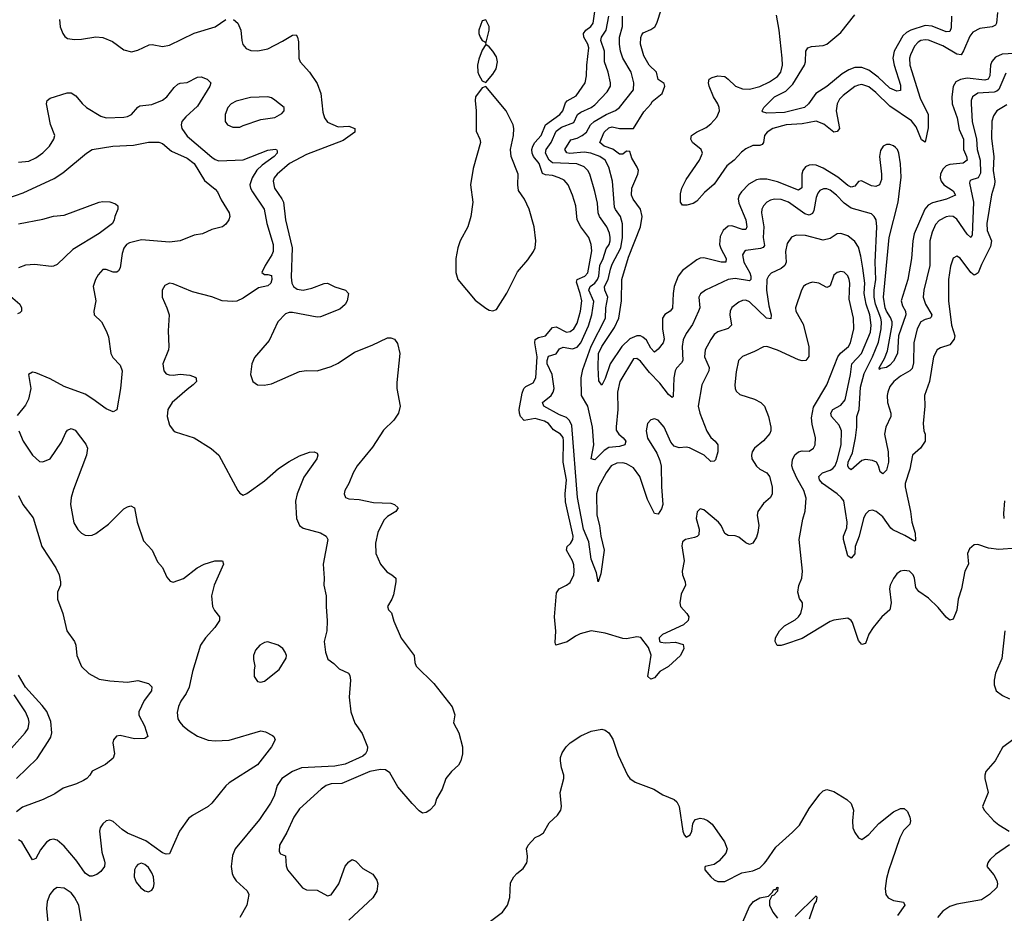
# Model space of a CAD drawing. Header units: inches. Extents: x 1550315 to 1685896, y 510706 to 640504.
# Tile 444 of 452: x 1652797 to 1658401, y 619703 to 624789. Entities that reach past the tile are written whole.
import ezdxf

# ---------------------------------------------------------------- set-up
doc = ezdxf.new("R2010")
doc.units = ezdxf.units.IN
doc.header["$MEASUREMENT"] = 0
doc.layers.add('B6651', color=7, linetype='Continuous')
doc.layers.add('B6652', color=7, linetype='Continuous')

msp = doc.modelspace()

# ---------------------------------------------------------------- linework, layer by layer
at = {"layer": 'B6651', "color": 5}
for points, elevation in [([(1653279.8, 620000), (1653282.7, 619990), (1653280.6, 619970), (1653259.2, 619940.8), (1653237, 619923), (1653210, 619913.6), (1653194.6, 619914.6), (1653170, 619930.6), (1653122.4, 620000)], 640), ([(1654004.6, 620000), (1654001.7, 619970), (1654006.3, 619930), (1654013.7, 619910), (1654030, 619888.5), (1654091.2, 619831.2), (1654102.3, 619810), (1654090.6, 619750), (1654050, 619678.2)], 660), ([(1654312.2, 620000), (1654313.2, 619973.2), (1654320.8, 619950), (1654407.7, 619847.7), (1654430, 619835.6), (1654490, 619834.9), (1654550, 619802.8), (1654570, 619807.2), (1654614.5, 619870), (1654650, 619971.8), (1654670, 619996.5), (1654676, 620000)], 680), ([(1654710.5, 620000), (1654750, 619958), (1654806.5, 619926.5), (1654830, 619890.7), (1654834.7, 619870), (1654830.2, 619829.8), (1654807, 619790), (1654670, 619664.2)], 680), ([(1655470, 619651.8), (1655544.1, 619710), (1655573.8, 619750), (1655586.6, 619793.4), (1655590, 619876.4), (1655610, 619911.3), (1655626.8, 619930), (1655663, 619957), (1655684.3, 619990), (1655685.1, 620000)], 680), ([(1656776.6, 620000), (1656750, 619979.8), (1656698.8, 619970), (1656696.8, 619963.2), (1656695.5, 619950), (1656730.5, 619910), (1656750, 619892.7), (1656770, 619883.1), (1656810, 619883.7), (1656907.3, 619932.7), (1656970, 619944), (1657010, 619960.9), (1657034.5, 619985.5), (1657044.7, 620000)], 680), ([(1657760.3, 620000), (1657742.7, 619950), (1657730, 619901.2), (1657723.4, 619843.4), (1657726, 619810), (1657739.5, 619790), (1657770, 619775.2), (1657826.1, 619766.1), (1657835.2, 619750), (1657792.8, 619690)], 680), ([(1658313.3, 620000), (1658306.3, 619990), (1658302, 619970), (1658341.1, 619921.1), (1658359, 619890), (1658362.3, 619870), (1658358, 619850), (1658316.5, 619810), (1658270, 619780.3), (1658130, 619755.5), (1658090, 619742.3), (1658050, 619715.2), (1658020.4, 619679.6)], 720), ([(1653152.8, 619630), (1653133.5, 619750), (1653110, 619795.6), (1653090, 619819.6), (1653050, 619845.1), (1653010.5, 619849.5), (1652990, 619837), (1652969.1, 619810), (1652954.4, 619770), (1652950.2, 619729.8), (1652956.6, 619650)], 660), ([(1656894.6, 619610), (1656950, 619740.7), (1656974, 619770), (1657010, 619790.2), (1657058.9, 619801.1), (1657079.6, 619820.4), (1657090, 619838), (1657102, 619838), (1657106, 619850), (1657112.5, 619852.5), (1657110.4, 619829.7), (1657090, 619806), (1657076.9, 619803.1), (1657065.2, 619774.8), (1657064.9, 619750), (1657084, 619710), (1657110, 619674.8)], 660), ([(1657210, 619684), (1657330, 619802), (1657334.4, 619794.4), (1657330.3, 619770), (1657320.4, 619759.6), (1657290.2, 619670)], 660)]:
    msp.add_lwpolyline(points, dxfattribs=dict(at, elevation=elevation))
at = {"layer": 'B6651', "color": 5, "elevation": 660}
msp.add_lwpolyline([(1653490, 619988.4), (1653470, 619981.3), (1653459.5, 619970), (1653450.3, 619950), (1653448.9, 619910), (1653460.7, 619880.7), (1653487.4, 619847.4), (1653510, 619830.3), (1653530, 619824.9), (1653550, 619834.9), (1653558.5, 619850), (1653563.1, 619870), (1653558.6, 619910), (1653550, 619932.8), (1653530, 619964), (1653510, 619981.5)], close=True, dxfattribs=at)
at = {"layer": 'B6652', "color": 5}
for points, elevation in [([(1658470, 621781.5), (1658370, 621774.5), (1658310, 621781.2), (1658250, 621802.4), (1658230, 621800.7), (1658202.6, 621777.4), (1658190.3, 621750), (1658197.6, 621690), (1658175.3, 621650), (1658156.5, 621550), (1658137.3, 621490), (1658131.3, 621428.7), (1658110, 621377.2), (1658090, 621372.3), (1658070, 621387.8), (1658023.7, 621443.7), (1657970, 621495.8), (1657913.9, 621533.9), (1657897.7, 621557.7), (1657889.7, 621610), (1657882, 621630), (1657861.2, 621650), (1657830, 621654.7), (1657810, 621649.5), (1657790, 621635.1), (1657770, 621609.2), (1657750.4, 621570), (1657747, 621550), (1657756, 621470), (1657748.5, 621430), (1657703.7, 621390), (1657653.8, 621330), (1657630, 621291.6), (1657610, 621239.5), (1657590, 621233.6), (1657570, 621255.6), (1657537.6, 621357.6), (1657530, 621369.4), (1657510, 621382), (1657431.2, 621371.2), (1657410, 621364), (1657250, 621267.4), (1657150, 621232), (1657130, 621226.6), (1657107.2, 621227.2), (1657096, 621250), (1657098.4, 621270), (1657120.5, 621310), (1657150, 621339.5), (1657210, 621373.6), (1657229.7, 621390), (1657242.5, 621410), (1657252.3, 621450), (1657251.7, 621470), (1657234.5, 621494.5), (1657225.7, 621530), (1657232.1, 621567.9), (1657248, 621610), (1657251.3, 621650), (1657234, 621830), (1657254.2, 621945.8), (1657267.3, 621992.7), (1657274, 622066), (1657259.8, 622110), (1657219.6, 622179.6), (1657197.3, 622230), (1657192.3, 622250), (1657195.3, 622284.7), (1657207.7, 622312.3), (1657230, 622330.3), (1657250, 622335.6), (1657290, 622333.4), (1657315.1, 622350), (1657323.5, 622370), (1657326.4, 622410), (1657306.6, 622486.6), (1657303.1, 622523.1), (1657315.7, 622584.3), (1657390.7, 622710), (1657453.7, 622870), (1657469, 622891), (1657514.1, 622930), (1657525.6, 622950), (1657543.9, 623030), (1657542.4, 623090), (1657518.6, 623198.6), (1657521.7, 623290), (1657518.5, 623310), (1657511.1, 623331.1), (1657501.4, 623341.4), (1657490, 623351.6), (1657470, 623355.8), (1657449.2, 623350.8), (1657430, 623334.5), (1657410, 623275.3), (1657404.7, 623270), (1657390, 623265.1), (1657346, 623290), (1657310, 623295.3), (1657289.5, 623290.5), (1657270, 623279.7), (1657258, 623270), (1657246.7, 623250), (1657212.7, 623150), (1657214.9, 623130), (1657256, 623056), (1657288.1, 622930), (1657288, 622872), (1657270.5, 622850), (1657250, 622847.9), (1657230, 622853.3), (1657110, 622908.2), (1657050, 622928.6), (1657030, 622927.1), (1656980, 622900), (1656910, 622872.6), (1656888.8, 622850), (1656874.8, 622785.2), (1656867, 622710), (1656868.4, 622690), (1656875.3, 622675.3), (1656895.6, 622655.6), (1656978.8, 622630), (1657014.9, 622610), (1657035.8, 622590), (1657058.4, 622530), (1657072.4, 622470), (1657072.7, 622450), (1657065.8, 622434.1), (1657030, 622392), (1656979.1, 622350), (1656966.4, 622330), (1656961.3, 622310), (1656963.7, 622290), (1656990, 622248.5), (1657010, 622230.4), (1657050.2, 622210.2), (1657064.9, 622190), (1657078.7, 622130), (1657080.5, 622090), (1657070.5, 622069.5), (1657030, 622036), (1656997.3, 621990), (1656993.4, 621970), (1657004.4, 621910), (1656998.4, 621870), (1656990, 621844), (1656970.4, 621809.6), (1656950, 621802.7), (1656930, 621812.3), (1656890, 621844.5), (1656870, 621851.6), (1656830, 621852.7), (1656810, 621865.2), (1656789.6, 621910), (1656773.6, 621930), (1656690, 621998.7), (1656670, 622004.5), (1656652.1, 621987.9), (1656647.9, 621950), (1656663.7, 621890), (1656662, 621858), (1656652.5, 621847.5), (1656638.4, 621841.6), (1656586, 621830), (1656570, 621817.2), (1656564.6, 621795.4), (1656578, 621710), (1656566.7, 621650), (1656568.4, 621630), (1656583.6, 621590), (1656585.7, 621570), (1656561.3, 621518.7), (1656554.7, 621470), (1656558.9, 621450), (1656594, 621410), (1656605.4, 621390), (1656601.8, 621370), (1656575, 621345), (1656456.3, 621290), (1656437.3, 621270), (1656438, 621250), (1656446.4, 621246.4), (1656470, 621243.1), (1656530, 621245.5), (1656572.9, 621232.9), (1656576.6, 621210), (1656558.2, 621170), (1656490, 621107.7), (1656440.8, 621079.2), (1656410, 621043.5), (1656390, 621035.8), (1656371.4, 621051.4), (1656391.9, 621171.9), (1656375.1, 621215.1), (1656333.1, 621273.1), (1656310, 621277.3), (1656250, 621266.1), (1656230, 621267.1), (1656130, 621297.4), (1656050, 621309.8), (1655986.7, 621293.3), (1655959.6, 621280.4), (1655912.6, 621247.4), (1655848.9, 621228.9), (1655845.2, 621245.2), (1655848, 621308), (1655840.5, 621390), (1655852.7, 621527.3), (1655868, 621550), (1655910, 621570.2), (1655930, 621586.5), (1655950, 621628.9), (1655952.1, 621650), (1655950, 621687), (1655942.5, 621710), (1655908.6, 621770), (1655912.2, 621790), (1655932, 621808), (1655944.6, 621830), (1655947.5, 621850), (1655904.4, 622044.4), (1655901.8, 622090), (1655908.3, 622170), (1655890.6, 622270), (1655893, 622393), (1655890, 622410.9), (1655875.9, 622430), (1655835.3, 622455.3), (1655806.8, 622490), (1655784.7, 622504.7), (1655730, 622519.2), (1655668.2, 622508.2), (1655647.6, 622530), (1655640.8, 622550), (1655640.6, 622570), (1655656.3, 622663.7), (1655666.4, 622690), (1655678.5, 622701.5), (1655718.6, 622721.4), (1655734.2, 622750), (1655742.3, 622870), (1655728.9, 622950), (1655731.8, 622968.2), (1655750, 622980.1), (1655790.6, 622989.4), (1655830, 623037.9), (1655850, 623041.5), (1655910, 623010.1), (1655930, 623014.1), (1655950, 623030.2), (1655970, 623062.8), (1655989.6, 623130.4), (1655995.7, 623190), (1655987.5, 623230), (1655965.5, 623294.5), (1655969.6, 623310.4), (1656013.7, 623330), (1656031.3, 623348.7), (1656054.2, 623474.2), (1656050.4, 623510.4), (1656035.6, 623550), (1655989.9, 623610), (1655969.9, 623649.9), (1655961.6, 623730), (1655943.7, 623790), (1655918.3, 623850), (1655895.4, 623875.4), (1655867.7, 623890), (1655830, 623902.9), (1655790, 623905.8), (1655773.3, 623913.3), (1655753.2, 623970), (1655721.8, 624010), (1655713.1, 624030), (1655711.2, 624050), (1655716.9, 624070), (1655729.9, 624090), (1655764.9, 624130), (1655789.3, 624190.7), (1655871.7, 624250), (1655888.3, 624270), (1655903.2, 624316.8), (1655912.8, 624327.2), (1655964.4, 624355.6), (1656014.6, 624430), (1656023.2, 624470), (1656024.3, 624530), (1656036.4, 624630), (1656030.4, 624650), (1656006.9, 624690), (1656005, 624710), (1656018.9, 624730), (1656047, 624750), (1656060.4, 624770), (1656071.7, 624850)], 680), ([(1658490, 624599.7), (1658387.6, 624592.4), (1658350, 624576), (1658329.2, 624550.8), (1658321.4, 624530), (1658317.6, 624470), (1658309.6, 624450.4), (1658290, 624445.4), (1658190, 624456.7), (1658150.5, 624449.5), (1658124.8, 624435.2), (1658110.6, 624409.4), (1658102.9, 624350), (1658103.9, 624310), (1658131.7, 624230), (1658144.1, 624164.1), (1658167.6, 624110), (1658168.6, 624050), (1658186.3, 624010), (1658188.9, 623990), (1658167.1, 623972.9), (1658090, 623965.8), (1658070, 623957), (1658050, 623938.2), (1658037, 623910), (1658035.9, 623890), (1658041.4, 623870), (1658056.6, 623850), (1658110, 623815.9), (1658123.2, 623790), (1658072.6, 623767.4), (1657993, 623747), (1657967, 623733), (1657948.9, 623711.1), (1657887.3, 623570), (1657879.3, 623530), (1657872.7, 623430), (1657850.9, 623310), (1657814.1, 623190), (1657820.5, 623160.5), (1657837.7, 623130), (1657839.8, 623110), (1657798.9, 622990), (1657793.4, 622890), (1657770, 622846.2), (1657750, 622823.5), (1657730, 622809.1), (1657695.5, 622804.5), (1657690, 622799), (1657688.4, 622808.4), (1657718.7, 622861.3), (1657735.4, 622904.6), (1657762.7, 623050), (1657761.7, 623070), (1657753.3, 623093.3), (1657730, 623129.9), (1657722.6, 623150), (1657713.3, 623210), (1657745, 623550), (1657797.1, 623750), (1657813.1, 623893.1), (1657810, 623968.7), (1657801.4, 624030), (1657792.4, 624050), (1657781.6, 624061.6), (1657770, 624071.8), (1657750, 624078.9), (1657730, 624078.9), (1657712.2, 624070), (1657695.4, 624044.6), (1657689.6, 624010), (1657701.8, 623910), (1657701.2, 623878.8), (1657690.1, 623849.9), (1657670, 623840.5), (1657644.1, 623844.1), (1657587.4, 623872.6), (1657570, 623868), (1657550, 623841.1), (1657530, 623836.3), (1657510, 623845.4), (1657453, 623893), (1657370, 623943.4), (1657330, 623960.4), (1657310, 623963.4), (1657290, 623961.4), (1657270, 623951.6), (1657253.7, 623930), (1657248.4, 623910), (1657247.9, 623832.1), (1657230, 623818.7), (1657110, 623867), (1657050, 623881.9), (1657010, 623881.8), (1656990, 623877.1), (1656946.6, 623853.4), (1656905.9, 623810), (1656892.3, 623790), (1656886.4, 623770), (1656890, 623745.7), (1656929.7, 623650), (1656934.7, 623610), (1656930, 623595.4), (1656910, 623595.4), (1656850, 623615.9), (1656830, 623613.5), (1656800.9, 623590), (1656784.4, 623555.6), (1656780.6, 623510), (1656787.3, 623487.3), (1656817.9, 623430), (1656816.5, 623410), (1656790, 623408.2), (1656690, 623433.5), (1656670, 623432.7), (1656650, 623422.9), (1656570, 623361.8), (1656545.2, 623330), (1656521.9, 623270), (1656515.4, 623230), (1656513, 623147), (1656499.5, 623130), (1656468.8, 623111.2), (1656455, 623090), (1656454.8, 623030), (1656465.5, 622970), (1656458.4, 622950), (1656430, 622913.3), (1656410, 622896.9), (1656390, 622919.7), (1656364.8, 622964.8), (1656343, 622983), (1656330, 622989), (1656310, 622990.3), (1656270, 622973.2), (1656224.7, 622930), (1656158.3, 622830), (1656130, 622747.8), (1656110, 622709.6), (1656094, 622734), (1656088.8, 622808.8), (1656090.9, 622890), (1656109.4, 622930), (1656182.6, 623037.4), (1656207.9, 623090), (1656221.4, 623190), (1656224.8, 623310), (1656262.1, 623437.9), (1656331.1, 623610), (1656339, 623670), (1656330.3, 623710.3), (1656287.9, 623767.9), (1656278.7, 623790), (1656280.5, 623830), (1656314.8, 623910), (1656318, 623930), (1656311.9, 623950), (1656280.3, 624000.3), (1656270, 624039.3), (1656250, 624040.4), (1656230, 624023.4), (1656210, 624023.6), (1656172.1, 624052.1), (1656123.9, 624070), (1656099.8, 624090), (1656124, 624150), (1656150, 624173.5), (1656170, 624178.7), (1656210, 624170.8), (1656290, 624170.3), (1656350, 624264.6), (1656391.3, 624310), (1656396.6, 624323.4), (1656453.3, 624370), (1656468.3, 624410), (1656465.8, 624425.8), (1656430, 624449), (1656421.8, 624490), (1656380.2, 624530), (1656350, 624584.4), (1656330.5, 624650), (1656331.7, 624688.3), (1656337.5, 624702.5), (1656346, 624714), (1656390, 624732.9), (1656411.3, 624748.7), (1656423.5, 624770), (1656450, 624851.5)], 620), ([(1658361.2, 624830), (1658356.3, 624770), (1658350, 624758.3), (1658331, 624749), (1658260.6, 624739.4), (1658220.9, 624719.1), (1658204.4, 624695.6), (1658168.7, 624611.3), (1658154.9, 624590), (1658130, 624593.1), (1658050, 624640.5), (1657970, 624672.9), (1657950, 624675), (1657924.9, 624670), (1657910, 624661.7), (1657890, 624638.7), (1657866.1, 624590), (1657861.8, 624570), (1657862.7, 624530), (1657922.6, 624342.6), (1657967, 624250), (1657966.9, 624173.1), (1657950, 624092), (1657930, 624105.7), (1657899, 624179), (1657872.9, 624212.9), (1657750, 624296.3), (1657670, 624375.5), (1657630, 624406.8), (1657590, 624419.5), (1657570, 624416.8), (1657550, 624408.2), (1657483.1, 624356.9), (1657463.7, 624336.3), (1657448.7, 624311.3), (1657444.2, 624270), (1657462.2, 624170), (1657450, 624152.1), (1657430, 624149.2), (1657373.7, 624193.7), (1657330, 624211.6), (1657250, 624197), (1657159.3, 624190), (1657084.2, 624170), (1657052, 624150), (1657035.3, 624130), (1657030.1, 624089.9), (1657021.8, 624078.2), (1657010, 624072.3), (1656970, 624073.1), (1656930, 624054.2), (1656904.4, 624035.6), (1656862.5, 623990), (1656821.6, 623958.4), (1656750, 623852.2), (1656693.7, 623806.3), (1656650, 623755.6), (1656630, 623742.9), (1656593.4, 623733.4), (1656570, 623732.7), (1656558.4, 623750), (1656558, 623798), (1656565.4, 623830), (1656590, 623879.7), (1656666.5, 623990), (1656682.9, 624030), (1656676.1, 624050), (1656626.8, 624090), (1656616.8, 624110), (1656619.7, 624130), (1656649.7, 624150), (1656704.1, 624176), (1656730, 624195.8), (1656765.4, 624234.6), (1656779.6, 624270), (1656778.3, 624290), (1656770.5, 624310), (1656746.6, 624350), (1656720.3, 624410), (1656716.9, 624430), (1656720.7, 624450), (1656738.8, 624461.2), (1656770, 624468.9), (1656810, 624465.5), (1656830, 624451.7), (1656871.7, 624410), (1656910, 624396.4), (1656950, 624394.2), (1657010, 624408.8), (1657064.4, 624435.6), (1657110, 624466.7), (1657129.4, 624490.6), (1657138.4, 624530), (1657136.7, 624570), (1657119.6, 624730), (1657104.1, 624815.9)], 580), ([(1653023, 624790), (1653028.5, 624748.5), (1653042, 624710), (1653054.2, 624694.2), (1653070, 624683), (1653110, 624676.5), (1653150, 624678), (1653230, 624691.4), (1653270, 624687.4), (1653325.1, 624665.1), (1653390, 624617.4), (1653433.6, 624606.4), (1653470, 624615.3), (1653533.8, 624646.2), (1653552, 624648), (1653610, 624637.4), (1653650, 624644), (1653790, 624712.3), (1653910, 624749.1), (1653970, 624790.4)], 680), ([(1654014, 624790), (1654039.5, 624770), (1654055.8, 624730), (1654061.1, 624670), (1654067.7, 624647.7), (1654085.5, 624625.5), (1654113.1, 624613.1), (1654151.8, 624611.8), (1654210, 624623.6), (1654293.8, 624666.2), (1654350, 624701.6), (1654370, 624704), (1654378.4, 624690), (1654383.4, 624663.4), (1654385.3, 624570), (1654394.3, 624550), (1654446.3, 624490), (1654490, 624425.5), (1654510.2, 624370), (1654523, 624263), (1654531.4, 624230), (1654550, 624206.4), (1654610, 624179.3), (1654670, 624184.2), (1654704.4, 624170), (1654704.4, 624150), (1654638.1, 624101.9), (1654430, 624022.8), (1654333, 623970), (1654261.8, 623910), (1654246.2, 623890), (1654239.3, 623870), (1654247.9, 623830), (1654290.1, 623770.1), (1654297.9, 623750), (1654310.7, 623650), (1654348.5, 623491.5), (1654343.1, 623323.1), (1654346.6, 623290), (1654355.3, 623270), (1654375.8, 623255.8), (1654410, 623250.5), (1654459.1, 623260.9), (1654530, 623287.6), (1654550, 623290.2), (1654590, 623267.8), (1654650.6, 623250), (1654668.4, 623230), (1654661.7, 623190), (1654650, 623167.8), (1654619, 623141), (1654510, 623097.7), (1654490, 623096.4), (1654350, 623123), (1654330, 623123.4), (1654310, 623115.2), (1654267.3, 623070), (1654217, 622963), (1654133.7, 622866.3), (1654118, 622830), (1654110.3, 622770), (1654123.8, 622730), (1654150, 622710.4), (1654188.3, 622708.3), (1654210, 622712.4), (1654230, 622717.1), (1654390, 622786), (1654430, 622792.7), (1654490, 622790.4), (1654570, 622814.9), (1654610, 622834.9), (1654702.7, 622897.3), (1654804.2, 622935.8), (1654890, 622979.3), (1654910, 622978), (1654930, 622970.5), (1654947.1, 622947.1), (1654960.3, 622890), (1654943.4, 622723.4), (1654944.2, 622690), (1654963.1, 622590), (1654952.8, 622550), (1654926.3, 622510), (1654867.7, 622452.3), (1654804.7, 622355.3), (1654718.2, 622250), (1654694.9, 622210), (1654670.2, 622149.8), (1654648, 622110), (1654643, 622090), (1654651, 622070), (1654670, 622061.6), (1654730, 622057.3), (1654810, 622040.9), (1654910, 622038.3), (1654931, 622030), (1654950.8, 622010), (1654937.3, 621990), (1654890, 621962.2), (1654870, 621940.5), (1654836.1, 621870), (1654822.8, 621810), (1654824.9, 621750), (1654850.3, 621690), (1654886.3, 621646.3), (1654914.8, 621630), (1654937.3, 621610), (1654938, 621590), (1654925.2, 621514.8), (1654916, 621490), (1654891, 621450), (1654896, 621430), (1654912.4, 621412.4), (1654926.6, 621366.6), (1654968.1, 621268.1), (1655042, 621170), (1655046.8, 621130), (1655054, 621110), (1655154, 621010), (1655258.9, 620878.9), (1655272.9, 620832.9), (1655266.1, 620786.1), (1655296.5, 620730), (1655316.5, 620650), (1655317.4, 620610), (1655308.7, 620571.3), (1655293.8, 620546.2), (1655254, 620510), (1655223, 620470), (1655202, 620410), (1655170, 620355.3), (1655159.3, 620320.7), (1655130.5, 620289.5), (1655110, 620277.2), (1655090, 620273.2), (1655070, 620286), (1655030, 620327.3), (1654950, 620423.5), (1654903.3, 620503.3), (1654878.6, 620518.6), (1654850, 620522.2), (1654790, 620509.8), (1654630, 620441.7), (1654570, 620440.7), (1654541.1, 620430), (1654512.8, 620410), (1654390, 620298.3), (1654357.2, 620250), (1654318, 620162), (1654275.7, 620090), (1654274, 620054), (1654281.1, 620041.1), (1654311, 620030), (1654312.2, 620000)], 680), ([(1658415, 624305), (1658359.1, 624270), (1658338.5, 624241.5), (1658328.9, 624211.1), (1658327.4, 624112.6), (1658340.9, 624010), (1658337.5, 623930), (1658346.7, 623870), (1658345.4, 623850), (1658327.7, 623792.3), (1658301.2, 623630), (1658303.1, 623590), (1658328.3, 623530), (1658322.2, 623497.8), (1658270, 623395.6), (1658251.5, 623348.5), (1658240, 623340), (1658230, 623335.3), (1658210, 623349.8), (1658150, 623432.8), (1658130, 623444.2), (1658110, 623431.8), (1658094.3, 623385.7), (1658083.7, 623310), (1658082.2, 623190), (1658099.6, 623050), (1658119.1, 622990), (1658116.1, 622970), (1658090, 622937.7), (1658037.7, 622922.3), (1658018, 622910), (1657997.8, 622870), (1657974.6, 622730), (1657947.1, 622650), (1657949.2, 622590), (1657939.6, 622490), (1657943.6, 622450), (1657950.2, 622429.8), (1657950.2, 622390), (1657924.6, 622350), (1657878.4, 622310), (1657862.8, 622230), (1657836.9, 622150), (1657837.3, 622130), (1657867.1, 621990), (1657874, 621930), (1657894.2, 621865.8), (1657894.4, 621825.6), (1657890, 621820.7), (1657834.1, 621854.1), (1657765.5, 621885.5), (1657754.4, 621894.4), (1657710, 621959.8), (1657671.1, 621990), (1657650, 621996.8), (1657630, 621993.5), (1657610, 621974.7), (1657600.1, 621950), (1657575.6, 621850), (1657552, 621790), (1657550, 621748.7), (1657530, 621723.7), (1657510, 621737.2), (1657484.8, 621830), (1657486, 621850), (1657503.7, 621896.3), (1657506.8, 621930), (1657487.4, 622050), (1657473.2, 622070), (1657449.8, 622090), (1657366.4, 622150), (1657349.2, 622170), (1657344.8, 622190), (1657366.6, 622210), (1657410, 622225), (1657425.2, 622234.8), (1657437.3, 622250), (1657450, 622279.6), (1657472.8, 622370), (1657473.3, 622450), (1657461.3, 622481.3), (1657417, 622530), (1657414.2, 622550), (1657424.7, 622570), (1657470, 622594.8), (1657494.5, 622625.5), (1657525.3, 622770), (1657533.3, 622830), (1657587.6, 622890), (1657639.9, 623010), (1657643.3, 623050), (1657635.8, 623110), (1657613.8, 623170), (1657603.2, 623230), (1657606.4, 623290), (1657595.5, 623375.5), (1657584, 623444), (1657570, 623495.1), (1657550, 623526.9), (1657510, 623559.2), (1657470, 623572.4), (1657450.2, 623569.8), (1657410, 623543.1), (1657370, 623534.9), (1657270, 623560.8), (1657217.1, 623562.9), (1657189.4, 623550.6), (1657165.1, 623514.9), (1657156.4, 623470), (1657158.9, 623410), (1657151.8, 623390), (1657130, 623373.8), (1657073.5, 623346.5), (1657058.3, 623330), (1657050.2, 623309.8), (1657046.7, 623250), (1657060.3, 623160.3), (1657073.3, 623110), (1657072.8, 623087.2), (1657048, 623090), (1656950, 623182.5), (1656930, 623192.5), (1656910, 623190.8), (1656890, 623181.4), (1656850, 623151.1), (1656841.1, 623130), (1656839.4, 623110), (1656849.1, 623050), (1656828.8, 623031.2), (1656770, 623011.7), (1656750, 622996.8), (1656730.1, 622969.9), (1656698.9, 622910), (1656694.3, 622870), (1656720.2, 622810), (1656719.8, 622790), (1656680.2, 622710), (1656658.8, 622590), (1656667.2, 622550), (1656707.1, 622447.1), (1656730, 622411.4), (1656755.8, 622390), (1656770.2, 622370.2), (1656770, 622328.7), (1656756.5, 622283.5), (1656750, 622275.6), (1656730, 622274.7), (1656692.6, 622310), (1656610, 622352.6), (1656590, 622355.9), (1656550, 622352.2), (1656521.8, 622361.8), (1656503.7, 622383.7), (1656465.1, 622470), (1656430, 622509.6), (1656410, 622517), (1656390, 622512), (1656370.4, 622490), (1656363.2, 622450), (1656370, 622408.2), (1656422.8, 622322.8), (1656440.6, 622280.6), (1656448, 622248), (1656449.4, 622130), (1656457.2, 622030), (1656450, 622005.1), (1656430, 621974.5), (1656410, 621978), (1656370, 622057.6), (1656325.6, 622190), (1656290, 622238.5), (1656250, 622261.2), (1656230, 622266), (1656195.3, 622264.7), (1656163.5, 622250), (1656134.2, 622210), (1656090.7, 622130), (1656079.4, 622090), (1656081.5, 621970), (1656097.3, 621910), (1656104.7, 621850), (1656123, 621770), (1656105.3, 621634.7), (1656090, 621588.7), (1656080, 621640), (1656050, 621718), (1656036.7, 621816.7), (1656006.8, 621890), (1655972.4, 622070), (1655939, 622479), (1655927.2, 622507.2), (1655910, 622525), (1655870, 622540.5), (1655780.7, 622590), (1655772, 622610), (1655821.9, 622650), (1655834, 622670), (1655838.7, 622690), (1655828, 622770), (1655800.1, 622830), (1655799.2, 622850), (1655806.3, 622873.7), (1655850, 622887.2), (1655870, 622916.2), (1655890, 622926), (1655944.1, 622915.9), (1655970, 622926.1), (1655990, 622950.1), (1656034, 623046), (1656054.1, 623110), (1656065.4, 623185.4), (1656035.5, 623250), (1656044.8, 623270), (1656071.1, 623288.9), (1656085.8, 623310), (1656092.9, 623330), (1656099.2, 623390), (1656118.5, 623430), (1656135.3, 623484.7), (1656151.4, 623510), (1656158.1, 623530), (1656158.6, 623550), (1656154, 623574), (1656138.9, 623610), (1656096.5, 623670), (1656089.5, 623689.5), (1656084.7, 623744.7), (1656070.8, 623810.8), (1656042.1, 623910), (1656030.3, 623930.3), (1656010, 623951.2), (1655968.7, 623968.7), (1655830, 623975.2), (1655809.7, 623989.7), (1655789.5, 624030), (1655793.4, 624050), (1655822.1, 624090), (1655850, 624155.7), (1655881.6, 624178.4), (1655950, 624204.8), (1655971.7, 624250), (1655990, 624263.7), (1656049.8, 624290), (1656070, 624305), (1656141.3, 624378.7), (1656159.1, 624410), (1656159.9, 624430), (1656146.8, 624490), (1656124.6, 624550), (1656124.5, 624610), (1656104.9, 624670), (1656108, 624690), (1656135.5, 624730), (1656151, 624809)], 660), ([(1658410, 624484.2), (1658370, 624392.5), (1658358.2, 624381.8), (1658343.4, 624376.6), (1658250, 624370.5), (1658220.2, 624350), (1658212.5, 624330), (1658211.4, 624310), (1658218.1, 624210), (1658242.3, 624110), (1658245.4, 624050), (1658262.9, 623990), (1658264.8, 623915.2), (1658252.7, 623890), (1658210, 623875.8), (1658203.9, 623870), (1658202, 623858), (1658224.9, 623750), (1658217.9, 623562.1), (1658210, 623549.8), (1658190, 623568.4), (1658130, 623654.4), (1658110, 623668.5), (1658090, 623671.8), (1658070, 623667.7), (1658030, 623647.2), (1658010, 623624.2), (1657990, 623579.7), (1657976, 623530), (1657976, 623390), (1657943.2, 623250), (1657939.8, 623210), (1657952.8, 623170), (1657989.2, 623110), (1657984.8, 623095.2), (1657978, 623090), (1657950, 623083.4), (1657925.4, 623070), (1657904.5, 623030), (1657885, 622950), (1657883, 622837), (1657876, 622804), (1657863.6, 622790), (1657810, 622760.2), (1657772.4, 622730), (1657750, 622701.4), (1657737.2, 622670), (1657733.8, 622650), (1657736, 622610), (1657755, 622550), (1657755.2, 622530), (1657726.9, 622470), (1657719.8, 622430), (1657739.7, 622330), (1657741.4, 622270), (1657730, 622225.1), (1657710, 622204.5), (1657694.9, 622214.9), (1657685, 622250), (1657672.8, 622270), (1657650, 622280.2), (1657610, 622285.2), (1657590, 622279.9), (1657530, 622227.1), (1657516.5, 622236.5), (1657509.9, 622249.9), (1657513, 622270), (1657536.6, 622323.4), (1657554.3, 622410), (1657560.8, 622470), (1657561.2, 622530), (1657574, 622570), (1657582.6, 622697.4), (1657603.9, 622776.1), (1657651.1, 622870), (1657685.3, 622954.7), (1657700.7, 623030), (1657701.7, 623070), (1657697.2, 623090), (1657668.2, 623170), (1657660.3, 623210), (1657661, 623250), (1657669.6, 623310), (1657666.2, 623410), (1657675.9, 623610), (1657670.6, 623650), (1657659.8, 623670), (1657644.7, 623684.7), (1657530, 623717), (1657490, 623745.2), (1657445.6, 623790), (1657410, 623818.3), (1657390, 623826.4), (1657372.6, 623827.4), (1657350, 623817.8), (1657338.7, 623801.3), (1657330, 623777), (1657317.5, 623702.5), (1657310, 623686.5), (1657290, 623675.9), (1657264.7, 623684.7), (1657173.3, 623750), (1657130, 623766.5), (1657092.3, 623767.7), (1657070, 623761.1), (1657050.1, 623749.9), (1657030.2, 623730), (1657021.7, 623710), (1657019.5, 623690), (1657033, 623610), (1657028.9, 623550), (1657035.9, 623504.1), (1657027.8, 623492.2), (1657013.7, 623486.3), (1656930, 623475.9), (1656921.5, 623470), (1656911, 623450), (1656918.9, 623410), (1656952.2, 623347.8), (1656958, 623330), (1656957.9, 623310), (1656950, 623302.8), (1656870, 623317), (1656829.6, 623310.4), (1656700.4, 623250), (1656671.6, 623228.4), (1656663, 623210), (1656667.9, 623150), (1656661.3, 623130), (1656625.5, 623054.5), (1656590, 623004), (1656573.7, 622966.3), (1656567.8, 622930), (1656570.7, 622849.3), (1656564.5, 622835.5), (1656534.9, 622805.1), (1656527.3, 622790), (1656520.1, 622750), (1656515.8, 622644.2), (1656510, 622639.6), (1656490, 622656.8), (1656440.4, 622720.4), (1656381.5, 622781.5), (1656330, 622846), (1656310, 622860.9), (1656290, 622858.5), (1656213.6, 622730), (1656198.8, 622670), (1656201.9, 622570), (1656191, 622471), (1656192.6, 622452.6), (1656206.7, 622430), (1656231.3, 622410), (1656246.7, 622390), (1656241.1, 622370), (1656210, 622360.5), (1656150, 622353.9), (1656123.2, 622336.8), (1656070, 622283.7), (1656050, 622289.2), (1656063.9, 622370), (1656057.5, 622470), (1656030.5, 622590), (1655993.7, 622650), (1655991.8, 622750), (1656001.2, 622798.8), (1656049.7, 622930.3), (1656130.9, 623090), (1656132.4, 623150), (1656143.6, 623210), (1656127, 623250), (1656124.5, 623270), (1656145.4, 623310), (1656159, 623370), (1656170, 623397.5), (1656218, 623490), (1656227.8, 623550), (1656227.5, 623627.5), (1656217.1, 623670), (1656188.3, 623708.3), (1656183, 623723), (1656171.1, 623870), (1656150.8, 623950), (1656130, 623989.8), (1656099.4, 624010), (1656047.4, 624030), (1656010, 624035.8), (1655927.8, 624027.8), (1655911.6, 624031.6), (1655899.4, 624050), (1655933.9, 624106.1), (1655970, 624115.9), (1655998.7, 624130), (1656023, 624150), (1656045.9, 624190), (1656067.4, 624210), (1656135.4, 624250), (1656187.1, 624272.9), (1656210, 624289.6), (1656291.3, 624390), (1656292.9, 624430), (1656278.1, 624490), (1656229.9, 624570), (1656216.7, 624610), (1656209.9, 624649.9), (1656211.2, 624690), (1656228.5, 624751.5), (1656228, 624810)], 640), ([(1658099.8, 624810), (1658097.6, 624742.4), (1658090, 624721.5), (1658070, 624720.8), (1657990, 624752.7), (1657950, 624756.6), (1657868.6, 624730), (1657843.6, 624716.4), (1657822.9, 624697.1), (1657774, 624610), (1657766.5, 624570), (1657773.2, 624530), (1657810, 624417.3), (1657810, 624386.6), (1657790, 624383.1), (1657750, 624398.9), (1657682.7, 624462.7), (1657630, 624502.5), (1657590, 624517.4), (1657550, 624516.4), (1657516, 624504), (1657478.5, 624481.5), (1657390, 624408.1), (1657328.9, 624370), (1657286.5, 624310), (1657263.7, 624290), (1657150, 624260.6), (1657050, 624257.6), (1657024.2, 624264.2), (1657022, 624270), (1657032, 624290), (1657071.1, 624330), (1657093.7, 624350), (1657157.7, 624382.3), (1657197.3, 624422.7), (1657263.5, 624530), (1657269.8, 624550), (1657271.1, 624610), (1657282, 624630), (1657303.3, 624636.7), (1657370, 624642), (1657390, 624650.2), (1657470, 624716.9), (1657550, 624816.5)], 560), ([(1652790, 623978.3), (1652850, 623984.6), (1652890, 624003.1), (1652930, 624032.2), (1652967.8, 624070), (1652991.6, 624110), (1652997, 624130), (1652973.1, 624193.1), (1652949.6, 624310), (1652953.2, 624330), (1652970, 624342), (1653067.5, 624372.5), (1653090, 624373.4), (1653116.7, 624356.7), (1653152.1, 624312.1), (1653177.3, 624290), (1653259.9, 624239.9), (1653290.3, 624230.3), (1653390, 624235.2), (1653410, 624238.6), (1653433, 624250), (1653470, 624292.2), (1653481.6, 624298.4), (1653550, 624305.8), (1653610, 624331.1), (1653635, 624350), (1653675.9, 624404.1), (1653696.8, 624423.2), (1653710, 624428.9), (1653750, 624432.4), (1653810, 624462.6), (1653830, 624464.2), (1653864.9, 624450), (1653886, 624430), (1653880.3, 624410), (1653810, 624296.5), (1653742.9, 624237), (1653720.9, 624210), (1653716.3, 624190), (1653720.1, 624170), (1653750, 624127.2), (1653890, 624006.4), (1653910, 623992.9), (1653930, 623986.7), (1654070, 623991.4), (1654210, 624045.8), (1654252, 624052), (1654258.8, 624050), (1654262.5, 624042.5), (1654263.1, 624030), (1654245, 624010), (1654178.1, 623961.9), (1654147.3, 623932.7), (1654119.8, 623890), (1654106.2, 623850), (1654111, 623830), (1654122.3, 623810), (1654189.4, 623710), (1654203.7, 623630), (1654239.1, 623510), (1654240.1, 623470), (1654232.8, 623450), (1654194.8, 623390), (1654176.3, 623350), (1654190, 623338), (1654210, 623338.7), (1654230, 623332.4), (1654232.8, 623310), (1654226, 623290), (1654210, 623274), (1654156.4, 623263.6), (1654070, 623203.7), (1654032.3, 623187.7), (1654010, 623184.5), (1653950, 623189.6), (1653890, 623211.6), (1653780.3, 623240.3), (1653670, 623285.6), (1653650.6, 623289.4), (1653623.4, 623276.6), (1653607.7, 623250), (1653607.7, 623210), (1653635.5, 623150), (1653648.5, 623108.5), (1653641.5, 623018.5), (1653646.9, 622930), (1653644, 622910), (1653612, 622830), (1653617.1, 622790), (1653630, 622773.4), (1653647.3, 622767.3), (1653670, 622765.7), (1653710, 622771.6), (1653765.4, 622765.4), (1653795.1, 622755.1), (1653802, 622750), (1653802.5, 622742.5), (1653803, 622730), (1653785.5, 622710), (1653750, 622684.7), (1653665.4, 622610), (1653640.2, 622570), (1653636.1, 622530), (1653650, 622482), (1653670, 622452.7), (1653682.6, 622442.6), (1653791, 622410), (1653887.9, 622347.9), (1653931, 622310), (1654038.4, 622110), (1654050, 622093.4), (1654070, 622083), (1654090, 622092.7), (1654190, 622164.7), (1654270, 622234.9), (1654330, 622275.3), (1654390, 622307.4), (1654447.5, 622327.5), (1654474, 622330), (1654490, 622322), (1654493.4, 622310), (1654487.7, 622290), (1654414.4, 622185.6), (1654375.5, 622090), (1654367.9, 622047.9), (1654373.1, 621950), (1654390, 621910.6), (1654410, 621895.8), (1654508.9, 621868.9), (1654540.7, 621850), (1654550.4, 621830.4), (1654523.7, 621690), (1654530.4, 621610), (1654528.4, 621570), (1654542.4, 621510), (1654541.6, 621450), (1654547.9, 621367.9), (1654545.5, 621310), (1654530.7, 621250), (1654537.3, 621190), (1654550.8, 621150), (1654585.1, 621125.1), (1654614.8, 621094.8), (1654668, 621070), (1654676.6, 621056.6), (1654679.3, 621030), (1654672.5, 620932.5), (1654682, 620850), (1654705.5, 620785.5), (1654747, 620727), (1654777, 620650), (1654774.6, 620630), (1654764.9, 620610), (1654750, 620596.8), (1654650, 620552.6), (1654590, 620540.7), (1654400.7, 620530), (1654350.4, 620510), (1654290, 620469.6), (1654262.6, 620430), (1654246.4, 620370), (1654224.2, 620330), (1654162.3, 620237.7), (1654024.4, 620070), (1654007.7, 620032.3), (1654004.6, 620000)], 660), ([(1652730, 623773.2), (1652816.4, 623803.6), (1652994.5, 623885.5), (1653042.7, 623917.3), (1653176.9, 624030), (1653210, 624051.3), (1653328, 624070), (1653445.7, 624074.3), (1653530, 624092.6), (1653590, 624092), (1653610, 624084.4), (1653661.9, 624041.9), (1653750, 624002), (1653790, 623970.1), (1653850, 623874.7), (1653910, 623825.5), (1653922.4, 623810), (1653943.7, 623763.7), (1653990.4, 623690), (1653993, 623670), (1653986.8, 623650), (1653970, 623625.2), (1653951, 623610), (1653890, 623594.5), (1653838, 623570), (1653790, 623563.5), (1653711, 623530), (1653650, 623523.5), (1653490, 623535.8), (1653421.4, 623518.6), (1653406, 623510), (1653390, 623489.5), (1653381.2, 623458.8), (1653370, 623377.2), (1653359.5, 623360.5), (1653350, 623353), (1653330, 623352.6), (1653290, 623367.8), (1653270, 623367), (1653243.6, 623336.4), (1653228.8, 623310), (1653214.9, 623270), (1653230.4, 623190), (1653219.3, 623130), (1653222, 623110), (1653262.8, 623070), (1653290, 623018), (1653303.4, 622983.4), (1653315.5, 622890), (1653327.4, 622867.4), (1653370, 622823), (1653379.6, 622790), (1653370.2, 622689.8), (1653350, 622569), (1653330, 622558), (1653290, 622574), (1653214.5, 622630), (1653170, 622656.9), (1653050, 622702), (1652970, 622745.7), (1652890, 622778.7), (1652870, 622782.9), (1652847.7, 622770), (1652861.3, 622690), (1652846.7, 622630), (1652830, 622596), (1652783.9, 622536.1)], 640), ([(1652790, 623627.2), (1652930, 623653.2), (1652990, 623670.2), (1653050, 623676.1), (1653250, 623750.3), (1653270, 623754), (1653310, 623752.4), (1653341.7, 623741.7), (1653356.3, 623730), (1653355.8, 623710), (1653339, 623670), (1653335.8, 623650), (1653324.7, 623630), (1653250, 623571.9), (1653099.2, 623480.8), (1653010, 623396.8), (1652990, 623386.2), (1652975.6, 623384.4), (1652883.2, 623396.8), (1652830, 623392.9), (1652790, 623377.4)], 620), ([(1652717.7, 623237.7), (1652798, 623170), (1652808, 623150), (1652806.8, 623130), (1652798.8, 623121.2), (1652784.9, 623115.1)], 620), ([(1652793.4, 622450), (1652818, 622390), (1652870, 622310.4), (1652910, 622274.4), (1652930, 622272), (1652971.3, 622290), (1653035, 622384.9), (1653059.7, 622440.3), (1653070, 622453.4), (1653090, 622463), (1653112.8, 622452.8), (1653174.1, 622374.1), (1653183.1, 622350), (1653177.8, 622310), (1653104.2, 622115.8), (1653091.2, 622070), (1653086.2, 622030), (1653104.7, 621924.7), (1653127.9, 621887.9), (1653150, 621866), (1653170, 621855.5), (1653190, 621852.7), (1653210, 621854.9), (1653230, 621864.4), (1653302.9, 621917.1), (1653390, 622004.9), (1653410, 622017.1), (1653430, 622022), (1653450.5, 622010.5), (1653465.7, 621930), (1653502.6, 621822.6), (1653551, 621770), (1653582.5, 621702.5), (1653610.4, 621670.4), (1653635.5, 621615.5), (1653653.4, 621593.4), (1653670, 621588), (1653730, 621608.8), (1653807.6, 621670), (1653846.6, 621690), (1653908.2, 621708.2), (1653951.3, 621710), (1653956.3, 621690), (1653903.9, 621570), (1653888.2, 621510), (1653895, 621450), (1653905.8, 621425.8), (1653933.7, 621390), (1653933.6, 621370), (1653908.1, 621330), (1653855.5, 621270), (1653827.2, 621230), (1653781.3, 621078.7), (1653762.6, 620990), (1653745.5, 620954.5), (1653714.2, 620910), (1653700.9, 620879.1), (1653693.8, 620846.2), (1653698, 620810), (1653707.9, 620790), (1653725.2, 620770), (1653761.3, 620741.3), (1653810, 620711), (1653870, 620688.4), (1653910, 620685.4), (1653990, 620688.6), (1654170, 620742.4), (1654196.7, 620736.7), (1654235.6, 620715.6), (1654242.8, 620710), (1654250.7, 620690), (1654230.4, 620650), (1654150, 620548.9), (1653990, 620444.7), (1653970, 620427.6), (1653891.7, 620330), (1653870.3, 620310), (1653780.7, 620259.3), (1653758.2, 620241.8), (1653706, 620170), (1653650, 620042), (1653630, 620039.3), (1653610, 620048), (1653515.8, 620115.8), (1653410, 620158.4), (1653379.7, 620179.7), (1653330, 620225.6), (1653310, 620233.6), (1653290, 620229.5), (1653270, 620212), (1653254.4, 620190), (1653252, 620170), (1653265.5, 620050), (1653279.8, 620000)], 640), ([(1652790, 622080.5), (1652814.4, 622030), (1652874.6, 621954.6), (1652922.6, 621790), (1653002.2, 621670), (1653021.5, 621630), (1653030.3, 621590), (1653028.7, 621570), (1653012, 621530), (1653013.1, 621490), (1653043.6, 621410), (1653065.5, 621310), (1653108.8, 621250), (1653117.4, 621230), (1653123.1, 621170), (1653150, 621108.5), (1653190, 621067.2), (1653250, 621035.8), (1653310, 621025.5), (1653410, 621019.1), (1653470, 621027.3), (1653530, 621011), (1653550, 620991.3), (1653547.3, 620970), (1653505.9, 620914.1), (1653474.9, 620850), (1653475.5, 620830), (1653508, 620770), (1653526, 620710), (1653510, 620697.2), (1653450, 620695.1), (1653370, 620714.7), (1653348.9, 620711.1), (1653330.4, 620690), (1653327.3, 620672.7), (1653337, 620610), (1653330, 620585.2), (1653286, 620550), (1653210, 620512.3), (1653197, 620490), (1653178.7, 620470), (1653161.2, 620458.8), (1653120.3, 620439.7), (1653045, 620415), (1652997, 620383), (1652930.1, 620349.9), (1652812.9, 620307), (1652780.1, 620279.9)], 620), ([(1658400.7, 621950), (1658397.7, 621977.7), (1658403.4, 622050)], 660), ([(1658403.9, 621310), (1658387, 621153), (1658351.3, 621070), (1658342.8, 621030), (1658342.4, 621002.4), (1658354.4, 620970), (1658390, 620942), (1658430, 620923.1)], 720), ([(1652779.2, 620470), (1652896.1, 620583.9), (1652960, 620680), (1652973.8, 620706.2), (1652980.1, 620730), (1652973.7, 620793.7), (1652951.2, 620851.2), (1652925.8, 620885.8), (1652830.5, 620990), (1652790, 621058.9)], 620), ([(1652750, 620642.8), (1652828.5, 620730), (1652844.9, 620755.1), (1652850.7, 620790), (1652847.1, 620810), (1652829.9, 620850), (1652766.4, 620946.4)], 640), ([(1655685.1, 620000), (1655687.4, 620027.4), (1655682.3, 620070), (1655691, 620090), (1655730, 620134), (1655755.2, 620144.8), (1655778.5, 620161.5), (1655810, 620216.9), (1655858.5, 620261.5), (1655877.2, 620290), (1655881.5, 620310), (1655872.7, 620390), (1655894, 620470), (1655893.3, 620490), (1655880.4, 620530), (1655874.8, 620570), (1655875.8, 620590), (1655884.3, 620615.7), (1655906.8, 620650), (1655930, 620672.5), (1655990, 620713.4), (1656050, 620739.6), (1656110, 620750.3), (1656130, 620746), (1656150, 620730.6), (1656173.2, 620693.2), (1656203.8, 620603.8), (1656256.9, 620490), (1656270.4, 620470), (1656300.7, 620450), (1656406.8, 620410), (1656456.9, 620376.9), (1656522.8, 620350), (1656537.2, 620337.2), (1656550.4, 620310), (1656572, 620170), (1656578.7, 620150), (1656590, 620136.4), (1656613.5, 620150), (1656622.8, 620170), (1656627.9, 620212.1), (1656633.7, 620226.3), (1656644, 620236), (1656670, 620243.8), (1656690, 620241.1), (1656711.6, 620231.6), (1656737.5, 620210), (1656807.7, 620110), (1656823.5, 620070), (1656815.7, 620044.3), (1656778.5, 620001.5), (1656776.6, 620000)], 680), ([(1658448.7, 620690), (1658390, 620646), (1658349.1, 620570.9), (1658296.3, 620510), (1658290.5, 620490), (1658290.4, 620470), (1658308, 620390), (1658276, 620310), (1658286, 620290), (1658342, 620230), (1658370, 620206.9), (1658428.7, 620170)], 720), ([(1657044.7, 620000), (1657100.6, 620079.4), (1657196.2, 620163.8), (1657235, 620205), (1657290, 620299.7), (1657350, 620381.2), (1657370, 620399.3), (1657390, 620407.3), (1657430, 620396.8), (1657504, 620350), (1657530, 620327.6), (1657542, 620290), (1657536.3, 620230), (1657539.6, 620190), (1657550, 620162), (1657570, 620132.8), (1657590, 620123.6), (1657630, 620151.2), (1657685.8, 620214.2), (1657770, 620279.7), (1657810, 620299.5), (1657830, 620299.1), (1657850, 620282.8), (1657863.7, 620250), (1657867, 620230), (1657863.1, 620210), (1657826.7, 620173.3), (1657806.9, 620133.1), (1657760.3, 620000)], 680), ([(1653122.4, 620000), (1653115.6, 620010), (1653050, 620085.2), (1653010, 620119.8), (1652990, 620125.3), (1652970, 620121.2), (1652950, 620108.6), (1652916.3, 620063.7), (1652890, 620015.6), (1652870, 620007), (1652809.9, 620109.9), (1652790, 620120.7)], 640), ([(1658430, 620093.3), (1658350, 620037.2), (1658320.3, 620010), (1658313.3, 620000)], 720), ([(1654676, 620000), (1654690, 620008.2), (1654710, 620000.5), (1654710.5, 620000)], 680)]:
    msp.add_lwpolyline(points, dxfattribs=dict(at, elevation=elevation))
for points, elevation in [([(1655450, 624788.7), (1655430, 624782), (1655410.6, 624730), (1655410.7, 624710), (1655418.8, 624690), (1655430, 624671.3), (1655443.6, 624663.6), (1655450, 624654), (1655469.4, 624730), (1655469.3, 624750)], 720), ([(1655450, 624648), (1655430, 624615.3), (1655410, 624564), (1655402.3, 624530), (1655404.6, 624490), (1655410, 624474.8), (1655430, 624441), (1655450, 624431.3), (1655490, 624478.4), (1655509.7, 624510), (1655516.8, 624550), (1655510, 624578), (1655490, 624609.5), (1655470, 624634)], 720), ([(1655450, 624408.7), (1655430, 624402), (1655390.5, 624349.5), (1655388.5, 624330), (1655395.3, 624270), (1655394.5, 624154.5), (1655416, 624110), (1655420.2, 624090), (1655378.6, 623941.4), (1655363.2, 623850), (1655375.5, 623750), (1655365.6, 623670), (1655347.6, 623610), (1655304.3, 623530), (1655290.3, 623490.3), (1655279.7, 623430), (1655278.5, 623378.5), (1655280.3, 623350), (1655290.4, 623310), (1655390, 623192.4), (1655450, 623146.4), (1655470, 623136.4), (1655490, 623133), (1655510, 623139.1), (1655570, 623232.7), (1655630, 623354.9), (1655690, 623423), (1655721.3, 623470), (1655731.1, 623490), (1655734.8, 623530), (1655724.8, 623610), (1655695.8, 623710), (1655670, 623766.9), (1655636.7, 623816.6), (1655632.2, 623850), (1655634.4, 623910), (1655594.6, 624010), (1655591.3, 624050), (1655607.1, 624130), (1655609.8, 624169.8), (1655606.2, 624190), (1655565.7, 624270)], 720), ([(1654210, 624349.6), (1654110, 624346.9), (1654030, 624326.2), (1654001.3, 624310), (1653981.1, 624290), (1653966, 624250), (1653966.7, 624210), (1653980.5, 624190), (1654010, 624177), (1654050, 624177.6), (1654070, 624186.4), (1654170, 624220.3), (1654250, 624233.4), (1654290, 624254.8), (1654302.7, 624270), (1654302.7, 624290), (1654250, 624331.8), (1654230, 624344.5)], 680), ([(1654210, 621249), (1654190, 621244), (1654164.7, 621230), (1654139.8, 621200.2), (1654127.3, 621170), (1654127.5, 621147.5), (1654136, 621110), (1654131.1, 621088.9), (1654131.3, 621050), (1654150, 621022), (1654170, 621018), (1654190, 621024.7), (1654274, 621090), (1654314.6, 621154.6), (1654315.3, 621170), (1654309, 621190), (1654295.3, 621210), (1654268, 621230)], 660)]:
    msp.add_lwpolyline(points, close=True, dxfattribs=dict(at, elevation=elevation))

doc.saveas('drawing.dxf')
